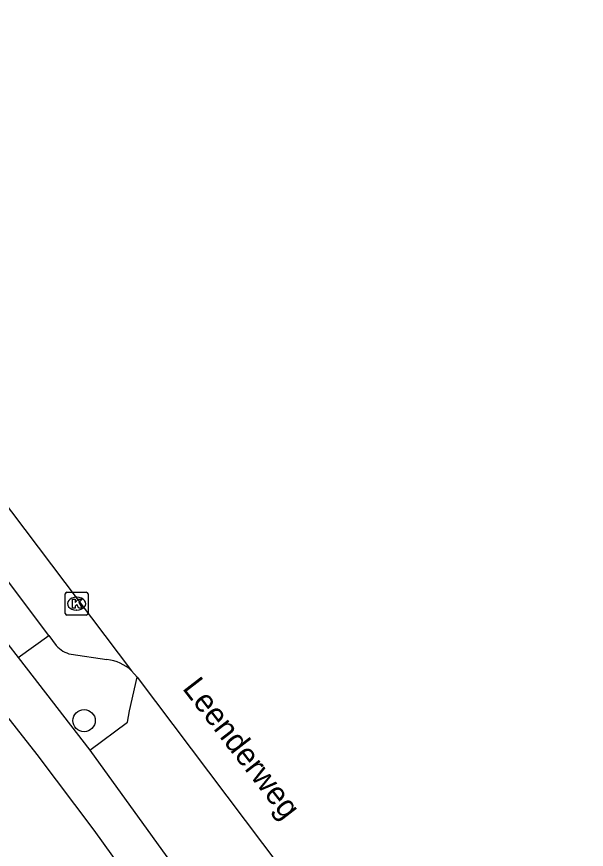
# Model space of a CAD drawing. Extents: x 161845 to 162341, y 381620 to 382158.
# Drawn here: x 162004.73 to 162029.76, y 382042.47 to 382079.05 of the extents above; entities that cross this region are included whole.
import ezdxf

# ---------------------------------------------------------------- set-up
doc = ezdxf.new("R2010")
doc.units = 0
for name, color, linetype in [('IMGEO_Boom', 7, 'Continuous'), ('IMGEO_Kolk', 7, 'Continuous'), ('IMGEO_Openbare_ruimte_label', 7, 'Continuous'), ('IMGEO_Parkeervlak_open', 7, 'Continuous'), ('IMGEO_Rijbaan_lokaal_gesloten', 7, 'Continuous'), ('IMGEO_Verkeerseiland_groen', 7, 'Continuous'), ('IMGEO_Voetpad_open', 7, 'Continuous')]:
    doc.layers.add(name, color=color, linetype=linetype)

msp = doc.modelspace()

# ---------------------------------------------------------------- linework, layer by layer
at = {"layer": 'IMGEO_Boom'}
msp.add_circle((162007.696, 382048.126), 0.489, dxfattribs=at)
at = {"layer": 'IMGEO_Kolk'}
for p, q in [((162006.867, 382052.839), (162006.867, 382053.691)), ((162006.942, 382053.765), (162007.794, 382053.765)), ((162007.868, 382053.691), (162007.868, 382052.839)), ((162007.355, 382053.545), (162007.38, 382053.545)), ((162007.378, 382052.985), (162007.353, 382052.985)), ((162007.794, 382052.765), (162006.942, 382052.765))]:
    msp.add_line(p, q, dxfattribs=at)
for points in [[(162006.867, 382052.839), (162006.867, 382053.691)], [(162006.942, 382053.765), (162007.794, 382053.765)], [(162007.868, 382053.691), (162007.868, 382052.839)], [(162007.188, 382053.465), (162007.311, 382053.465), (162007.311, 382053.314), (162007.441, 382053.465), (162007.605, 382053.465), (162007.459, 382053.314), (162007.612, 382053.065), (162007.46, 382053.065), (162007.375, 382053.229), (162007.311, 382053.162), (162007.311, 382053.065), (162007.188, 382053.065), (162007.188, 382053.465)], [(162007.794, 382052.765), (162006.942, 382052.765)]]:
    msp.add_lwpolyline(points, dxfattribs=at)
for centre, start, end in [((162006.944, 382053.689), 91.552, 178.448), ((162006.944, 382053.689), 91.552, 178.448), ((162007.792, 382053.689), 1.552, 88.448), ((162007.792, 382053.689), 1.552, 88.448), ((162006.944, 382052.841), 181.552, 268.448), ((162006.944, 382052.841), 181.552, 268.448), ((162007.792, 382052.841), 271.552, 358.448), ((162007.792, 382052.841), 271.552, 358.448)]:
    msp.add_arc(centre, 0.0765, start, end, dxfattribs=at)
for centre, major_axis, ratio, start_param, end_param in [((162007.354, 382053.265), (-0.387, 0.002), 0.722429, 4.712389, 7.853982), ((162007.379, 382053.265), (-0.39, 0.002), 0.717154, 1.570796, 4.712389)]:
    msp.add_ellipse(centre, major_axis=major_axis, ratio=ratio, start_param=start_param, end_param=end_param, dxfattribs=at)
at = {"layer": 'IMGEO_Parkeervlak_open'}
for points in [[(162006.146, 382051.863), (161987.168, 382077.104)], [(162006.146, 382051.863), (162006.47, 382051.432)], [(162007.125, 382051.042), (162008.701, 382050.812)]]:
    msp.add_lwpolyline(points, dxfattribs=at)
for centre, radius, start, end in [((162007.399, 382052.246), 1.235, 221.2548, 257.2044), ((162008.506, 382048.952), 1.87, 46.8686, 84.0046)]:
    msp.add_arc(centre, radius, start, end, dxfattribs=at)
at = {"layer": 'IMGEO_Rijbaan_lokaal_gesloten'}
for points in [[(161987.013, 382080.479), (162009.784, 382050.317)], [(162009.784, 382050.317), (162010.029, 382050.037)], [(162010.029, 382050.037), (162017.899, 382039.578)]]:
    msp.add_lwpolyline(points, dxfattribs=at)
at = {"layer": 'IMGEO_Verkeerseiland_groen'}
msp.add_lwpolyline([(162004.804, 382050.893), (162006.146, 382051.863)], dxfattribs=at)
at = {"layer": 'IMGEO_Voetpad_open'}
for points in [[(161987.189, 382070.102), (162005.618, 382046.645), (162008.125, 382043.316), (162027.362, 382016.531), (162029.757, 382013.196)], [(162003.88, 382052.076), (162004.804, 382050.893)], [(162004.804, 382050.893), (162005.151, 382050.448), (162007.95, 382046.834)], [(162007.95, 382046.834), (162009.6, 382048.06), (162009.685, 382048.561), (162010.029, 382050.037)], [(162007.95, 382046.834), (162013.424, 382039.241)]]:
    msp.add_lwpolyline(points, dxfattribs=at)

# ---------------------------------------------------------------- texts
at = {"layer": 'IMGEO_Openbare_ruimte_label'}
msp.add_text('Leenderweg', height=1, rotation=307.7293, dxfattribs=at).set_placement((162011.983, 382049.538))

doc.saveas('drawing.dxf')
